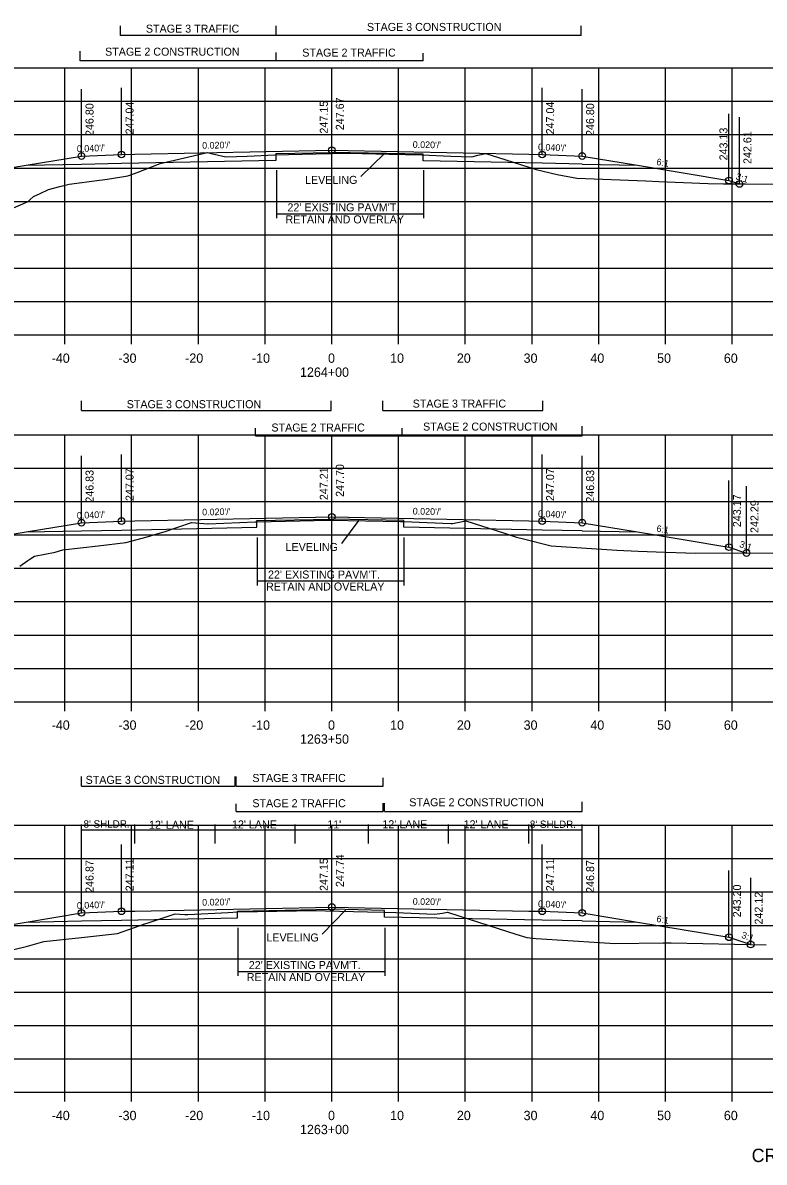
# Model space of a CAD drawing. Extents: x 1342547 to 1344156, y -1532351 to -1517216.
# Drawn here: x 1342656.6 to 1342767.6, y -1525305 to -1525134.2 of the extents above; entities that cross this region are included whole.
import ezdxf

# ---------------------------------------------------------------- set-up
doc = ezdxf.new("R2010")
doc.units = 0
for name, color, linetype in [('R_Alt Surface', 7, 'Continuous'), ('R_Axis', 7, 'Continuous'), ('R_Axis Annot', 7, 'Continuous'), ('R_Draft', 7, 'Continuous'), ('R_Exist Surface', 7, 'Continuous'), ('R_Fin Surface', 7, 'Continuous'), ('R_Grid', 7, 'Continuous'), ('R_No Plot', 7, 'Continuous'), ('R_Xsect Elev', 7, 'Continuous'), ('R_Xsect Slope', 7, 'Continuous')]:
    doc.layers.add(name, color=color, linetype=linetype)

msp = doc.modelspace()

# ---------------------------------------------------------------- linework, layer by layer
at = {"layer": 'R_Alt Surface'}
for points in [[(1342694.52, -1525154.83), (1342694.52, -1525153.83), (1342702.87, -1525153.66)], [(1342716.56, -1525154.93), (1342716.56, -1525153.93), (1342702.87, -1525153.66)], [(1342657.09, -1525155.58), (1342665.37, -1525155.41)], [(1342665.37, -1525155.41), (1342671.37, -1525155.29), (1342694.52, -1525154.83)], [(1342740.37, -1525155.41), (1342734.37, -1525155.29), (1342716.56, -1525154.93)], [(1342740.37, -1525155.41), (1342748.64, -1525155.58)], [(1342691.61, -1525209.85), (1342691.61, -1525208.85), (1342702.87, -1525208.63)], [(1342713.65, -1525209.84), (1342713.65, -1525208.84), (1342702.87, -1525208.63)], [(1342657.09, -1525210.54), (1342665.37, -1525210.38)], [(1342665.37, -1525210.38), (1342671.37, -1525210.26), (1342691.61, -1525209.85)], [(1342740.37, -1525210.38), (1342734.37, -1525210.26), (1342713.65, -1525209.84)], [(1342740.37, -1525210.38), (1342748.64, -1525210.54)], [(1342665.37, -1525268.86), (1342671.37, -1525268.74), (1342688.73, -1525268.39)], [(1342688.73, -1525268.39), (1342688.73, -1525267.39), (1342702.87, -1525267.11)], [(1342710.77, -1525268.27), (1342710.76, -1525267.27), (1342702.87, -1525267.11)], [(1342740.37, -1525268.86), (1342734.37, -1525268.74), (1342710.77, -1525268.27)], [(1342657.09, -1525269.03), (1342665.37, -1525268.86)], [(1342740.37, -1525268.86), (1342748.64, -1525269.03)]]:
    msp.add_lwpolyline(points, dxfattribs=at)
at = {"layer": 'R_Axis'}
for p, q in [((1342562.87, -1525181), (1342842.87, -1525181)), ((1342662.87, -1525182.4), (1342662.87, -1525181)), ((1342672.87, -1525182.4), (1342672.87, -1525181)), ((1342682.87, -1525182.4), (1342682.87, -1525181)), ((1342692.87, -1525182.4), (1342692.87, -1525181)), ((1342702.87, -1525182.4), (1342702.87, -1525181)), ((1342712.87, -1525182.4), (1342712.87, -1525181)), ((1342722.87, -1525182.4), (1342722.87, -1525181)), ((1342732.87, -1525182.4), (1342732.87, -1525181)), ((1342742.87, -1525182.4), (1342742.87, -1525181)), ((1342752.87, -1525182.4), (1342752.87, -1525181)), ((1342762.87, -1525182.4), (1342762.87, -1525181)), ((1342562.87, -1525236), (1342842.87, -1525236)), ((1342662.87, -1525237.4), (1342662.87, -1525236)), ((1342672.87, -1525237.4), (1342672.87, -1525236)), ((1342682.87, -1525237.4), (1342682.87, -1525236)), ((1342692.87, -1525237.4), (1342692.87, -1525236)), ((1342702.87, -1525237.4), (1342702.87, -1525236)), ((1342712.87, -1525237.4), (1342712.87, -1525236)), ((1342722.87, -1525237.4), (1342722.87, -1525236)), ((1342732.87, -1525237.4), (1342732.87, -1525236)), ((1342742.87, -1525237.4), (1342742.87, -1525236)), ((1342752.87, -1525237.4), (1342752.87, -1525236)), ((1342762.87, -1525237.4), (1342762.87, -1525236)), ((1342562.87, -1525294.52), (1342842.87, -1525294.52)), ((1342662.87, -1525295.92), (1342662.87, -1525294.52)), ((1342672.87, -1525295.92), (1342672.87, -1525294.52)), ((1342682.87, -1525295.92), (1342682.87, -1525294.52)), ((1342692.87, -1525295.92), (1342692.87, -1525294.52)), ((1342702.87, -1525295.92), (1342702.87, -1525294.52)), ((1342712.87, -1525295.92), (1342712.87, -1525294.52)), ((1342722.87, -1525295.92), (1342722.87, -1525294.52)), ((1342732.87, -1525295.92), (1342732.87, -1525294.52)), ((1342742.87, -1525295.92), (1342742.87, -1525294.52)), ((1342752.87, -1525295.92), (1342752.87, -1525294.52)), ((1342762.87, -1525295.92), (1342762.87, -1525294.52))]:
    msp.add_line(p, q, dxfattribs=at)
at = {"layer": 'R_Draft'}
for p, q in [((1342671.19, -1525136.13), (1342671.19, -1525134.7)), ((1342694.54, -1525136.13), (1342694.54, -1525134.7)), ((1342740.2, -1525136.13), (1342740.2, -1525134.7)), ((1342695.19, -1525136.13), (1342671.19, -1525136.13)), ((1342740.2, -1525136.13), (1342694.54, -1525136.13)), ((1342665.19, -1525139.92), (1342665.19, -1525138.49)), ((1342694.54, -1525139.92), (1342694.54, -1525138.68)), ((1342694.54, -1525139.92), (1342665.19, -1525139.92)), ((1342694.54, -1525139.92), (1342694.54, -1525138.78)), ((1342716.54, -1525139.92), (1342694.54, -1525139.92)), ((1342716.54, -1525139.92), (1342716.54, -1525138.78)), ((1342716.54, -1525139.92), (1342716.54, -1525138.78)), ((1342694.58, -1525156.34), (1342694.58, -1525163.54)), ((1342716.58, -1525156.34), (1342716.58, -1525163.54)), ((1342694.58, -1525162.87), (1342716.58, -1525162.87)), ((1342665.37, -1525192.33), (1342665.37, -1525190.9)), ((1342702.78, -1525192.33), (1342702.78, -1525190.9)), ((1342710.49, -1525192.33), (1342710.49, -1525190.9)), ((1342734.49, -1525192.33), (1342734.49, -1525190.9)), ((1342665.37, -1525192.33), (1342702.78, -1525192.33)), ((1342710.49, -1525192.33), (1342734.49, -1525192.33)), ((1342691.42, -1525196.13), (1342691.42, -1525194.98)), ((1342713.42, -1525196.22), (1342713.42, -1525194.98)), ((1342740.38, -1525196.13), (1342740.38, -1525194.7)), ((1342691.42, -1525196.13), (1342713.42, -1525196.13)), ((1342713.42, -1525196.13), (1342740.38, -1525196.13)), ((1342691.66, -1525211.37), (1342691.66, -1525218.56)), ((1342713.67, -1525211.37), (1342713.67, -1525218.56)), ((1342691.66, -1525217.89), (1342713.67, -1525217.89)), ((1342665.37, -1525248.64), (1342665.37, -1525247.21)), ((1342688.38, -1525248.64), (1342688.38, -1525247.21)), ((1342688.56, -1525248.65), (1342688.56, -1525247.21)), ((1342710.56, -1525248.65), (1342710.56, -1525247.41)), ((1342665.37, -1525248.64), (1342688.38, -1525248.64)), ((1342688.56, -1525248.65), (1342710.56, -1525248.65)), ((1342688.56, -1525252.44), (1342688.56, -1525251.29)), ((1342710.56, -1525252.44), (1342710.56, -1525251.2)), ((1342710.75, -1525252.44), (1342710.75, -1525251.2)), ((1342740.38, -1525252.44), (1342740.38, -1525251.01)), ((1342688.56, -1525252.44), (1342710.56, -1525252.44)), ((1342710.75, -1525252.44), (1342740.38, -1525252.44)), ((1342688.79, -1525269.91), (1342688.79, -1525277.11)), ((1342710.79, -1525269.91), (1342710.79, -1525277.11)), ((1342688.79, -1525276.43), (1342710.79, -1525276.43))]:
    msp.add_line(p, q, dxfattribs=at)
at = {"layer": 'R_Exist Surface'}
for points in [[(1342650.65, -1525163.92), (1342657.36, -1525161.04), (1342657.64, -1525160.76), (1342658.17, -1525160.26), (1342659.16, -1525159.8), (1342660.4, -1525159.2), (1342662.13, -1525158.79), (1342663.53, -1525158.42), (1342668.06, -1525157.82), (1342668.52, -1525157.75), (1342669.55, -1525157.6), (1342672.3, -1525157.16), (1342673.71, -1525156.65), (1342677.15, -1525155.33), (1342682.92, -1525153.97), (1342684.25, -1525153.68), (1342684.8, -1525153.8), (1342687, -1525154.34), (1342690.2, -1525154.2), (1342694.35, -1525154.02), (1342700.47, -1525153.89), (1342705.44, -1525153.79), (1342711.44, -1525153.91), (1342716.36, -1525154.01), (1342720.72, -1525154.2), (1342723.83, -1525154.32), (1342724.72, -1525154.08), (1342725.93, -1525153.8), (1342728.96, -1525154.76), (1342733.5, -1525156.24), (1342736.62, -1525156.97), (1342739.56, -1525157.51), (1342749.91, -1525157.91), (1342751.86, -1525158), (1342759.24, -1525158.31), (1342761.57, -1525158.39), (1342764.82, -1525158.38), (1342772.51, -1525158.44)], [(1342656.11, -1525215.67), (1342657.33, -1525214.84), (1342657.61, -1525214.63), (1342658.32, -1525214.2), (1342661.43, -1525213.57), (1342662.57, -1525213.23), (1342667.85, -1525212.62), (1342672.01, -1525212.13), (1342675.21, -1525211.26), (1342676.86, -1525210.79), (1342677.75, -1525210.52), (1342681.84, -1525209.14), (1342684.28, -1525209.31), (1342684.35, -1525209.32), (1342691.39, -1525209.02), (1342691.64, -1525209.01), (1342702.35, -1525208.79), (1342702.67, -1525208.78), (1342713.14, -1525208.99), (1342713.61, -1525209), (1342720.68, -1525209.28), (1342720.93, -1525209.29), (1342720.97, -1525209.28), (1342722.93, -1525208.89), (1342728.76, -1525210.72), (1342730.52, -1525211.31), (1342731.56, -1525211.6), (1342735.72, -1525212.64), (1342745.58, -1525213.27), (1342748.76, -1525213.41), (1342751.48, -1525213.55), (1342757.38, -1525213.73), (1342761.6, -1525213.69), (1342768.95, -1525213.72)], [(1342655.04, -1525273.18), (1342657.26, -1525272.63), (1342659.73, -1525271.93), (1342665.39, -1525271.33), (1342670.74, -1525270.75), (1342674.18, -1525269.53), (1342674.68, -1525269.36), (1342675.67, -1525269.04), (1342679.41, -1525267.81), (1342680.06, -1525267.86), (1342680.84, -1525267.89), (1342681.28, -1525267.9), (1342687.35, -1525267.59), (1342688.81, -1525267.51), (1342697.59, -1525267.34), (1342699.81, -1525267.3), (1342708.23, -1525267.48), (1342710.67, -1525267.53), (1342712.46, -1525267.6), (1342718.26, -1525267.85), (1342719.46, -1525267.67), (1342720.21, -1525267.53), (1342721.9, -1525268.1), (1342727.78, -1525269.97), (1342730.45, -1525270.82), (1342732.09, -1525271.34), (1342733.46, -1525271.47), (1342742.98, -1525272.09), (1342745.28, -1525272.22), (1342752.5, -1525272.12), (1342752.96, -1525272.14), (1342753.69, -1525272.15), (1342767.96, -1525272.45)]]:
    msp.add_lwpolyline(points, dxfattribs=at)
at = {"layer": 'R_Fin Surface'}
for points in [[(1342624.29, -1525164.22), (1342643.37, -1525157.86), (1342657.09, -1525155.58), (1342665.37, -1525154.2), (1342671.37, -1525153.96), (1342673.37, -1525153.92), (1342702.87, -1525153.33), (1342732.37, -1525153.92), (1342734.37, -1525153.96), (1342740.37, -1525154.2), (1342748.64, -1525155.58), (1342762.37, -1525157.86), (1342763.93, -1525158.39)], [(1342621.82, -1525220.01), (1342643.37, -1525212.83), (1342657.09, -1525210.54), (1342665.37, -1525209.16), (1342671.37, -1525208.92), (1342673.37, -1525208.88), (1342702.87, -1525208.29), (1342732.37, -1525208.88), (1342734.37, -1525208.92), (1342740.37, -1525209.16), (1342748.64, -1525210.54), (1342762.37, -1525212.83), (1342764.99, -1525213.71)], [(1342619.26, -1525279.35), (1342643.37, -1525271.31), (1342657.09, -1525269.03), (1342665.37, -1525267.65), (1342671.37, -1525267.41), (1342673.37, -1525267.37), (1342702.87, -1525266.78), (1342732.37, -1525267.37), (1342734.37, -1525267.41), (1342740.37, -1525267.65), (1342748.64, -1525269.03), (1342762.37, -1525271.31), (1342765.62, -1525272.4)]]:
    msp.add_lwpolyline(points, dxfattribs=at)
at = {"layer": 'R_Grid'}
for p, q in [((1342562.87, -1525141), (1342842.87, -1525141)), ((1342662.87, -1525181), (1342662.87, -1525141)), ((1342672.87, -1525181), (1342672.87, -1525141)), ((1342682.87, -1525181), (1342682.87, -1525141)), ((1342692.87, -1525181), (1342692.87, -1525141)), ((1342702.87, -1525181), (1342702.87, -1525141)), ((1342712.87, -1525181), (1342712.87, -1525141)), ((1342722.87, -1525181), (1342722.87, -1525141)), ((1342732.87, -1525181), (1342732.87, -1525141)), ((1342742.87, -1525181), (1342742.87, -1525141)), ((1342752.87, -1525181), (1342752.87, -1525141)), ((1342762.87, -1525181), (1342762.87, -1525141)), ((1342562.87, -1525146), (1342842.87, -1525146)), ((1342562.87, -1525151), (1342842.87, -1525151)), ((1342562.87, -1525156), (1342842.87, -1525156)), ((1342562.87, -1525161), (1342842.87, -1525161)), ((1342562.87, -1525166), (1342842.87, -1525166)), ((1342562.87, -1525171), (1342842.87, -1525171)), ((1342562.87, -1525176), (1342842.87, -1525176)), ((1342562.87, -1525181), (1342842.87, -1525181)), ((1342562.87, -1525196), (1342842.87, -1525196)), ((1342662.87, -1525236), (1342662.87, -1525196)), ((1342672.87, -1525236), (1342672.87, -1525196)), ((1342682.87, -1525236), (1342682.87, -1525196)), ((1342692.87, -1525236), (1342692.87, -1525196)), ((1342702.87, -1525236), (1342702.87, -1525196)), ((1342712.87, -1525236), (1342712.87, -1525196)), ((1342722.87, -1525236), (1342722.87, -1525196)), ((1342732.87, -1525236), (1342732.87, -1525196)), ((1342742.87, -1525236), (1342742.87, -1525196)), ((1342752.87, -1525236), (1342752.87, -1525196)), ((1342762.87, -1525236), (1342762.87, -1525196)), ((1342562.87, -1525201), (1342842.87, -1525201)), ((1342562.87, -1525206), (1342842.87, -1525206)), ((1342562.87, -1525211), (1342842.87, -1525211)), ((1342562.87, -1525216), (1342842.87, -1525216)), ((1342562.87, -1525221), (1342842.87, -1525221)), ((1342562.87, -1525226), (1342842.87, -1525226)), ((1342562.87, -1525231), (1342842.87, -1525231)), ((1342562.87, -1525236), (1342842.87, -1525236)), ((1342562.87, -1525254.52), (1342842.87, -1525254.52)), ((1342662.87, -1525294.52), (1342662.87, -1525254.52)), ((1342672.87, -1525294.52), (1342672.87, -1525254.52)), ((1342682.87, -1525294.52), (1342682.87, -1525254.52)), ((1342692.87, -1525294.52), (1342692.87, -1525254.52)), ((1342702.87, -1525294.52), (1342702.87, -1525254.52)), ((1342712.87, -1525294.52), (1342712.87, -1525254.52)), ((1342722.87, -1525294.52), (1342722.87, -1525254.52)), ((1342732.87, -1525294.52), (1342732.87, -1525254.52)), ((1342742.87, -1525294.52), (1342742.87, -1525254.52)), ((1342752.87, -1525294.52), (1342752.87, -1525254.52)), ((1342762.87, -1525294.52), (1342762.87, -1525254.52)), ((1342562.87, -1525259.52), (1342842.87, -1525259.52)), ((1342562.87, -1525264.52), (1342842.87, -1525264.52)), ((1342562.87, -1525269.52), (1342842.87, -1525269.52)), ((1342562.87, -1525274.52), (1342842.87, -1525274.52)), ((1342562.87, -1525279.52), (1342842.87, -1525279.52)), ((1342562.87, -1525284.52), (1342842.87, -1525284.52)), ((1342562.87, -1525289.52), (1342842.87, -1525289.52)), ((1342562.87, -1525294.52), (1342842.87, -1525294.52))]:
    msp.add_line(p, q, dxfattribs=at)
at = {"layer": 'R_No Plot'}
for centre in [(1342665.37, -1525154.2), (1342671.37, -1525153.96), (1342702.87, -1525153.33), (1342734.37, -1525153.96), (1342740.37, -1525154.2), (1342762.37, -1525157.86), (1342763.93, -1525158.39), (1342665.37, -1525209.16), (1342671.37, -1525208.92), (1342702.87, -1525208.29), (1342734.37, -1525208.92), (1342740.37, -1525209.16), (1342762.37, -1525212.83), (1342764.99, -1525213.71), (1342702.87, -1525266.78), (1342665.37, -1525267.65), (1342671.37, -1525267.41), (1342734.37, -1525267.41), (1342740.37, -1525267.65), (1342762.37, -1525271.31), (1342765.62, -1525272.4)]:
    msp.add_circle(centre, 0.5, dxfattribs=at)
at = {"layer": 'R_Xsect Elev'}
for p, q in [((1342702.87, -1525153.33), (1342702.87, -1525143.33)), ((1342702.87, -1525153.84), (1342702.87, -1525143.84)), ((1342665.37, -1525154.2), (1342665.37, -1525144.2)), ((1342671.37, -1525153.96), (1342671.37, -1525143.96)), ((1342734.37, -1525153.96), (1342734.37, -1525143.96)), ((1342740.37, -1525154.2), (1342740.37, -1525144.2)), ((1342762.37, -1525157.86), (1342762.37, -1525147.86)), ((1342763.93, -1525158.39), (1342763.93, -1525148.39)), ((1342710.69, -1525153.85), (1342707.23, -1525157.25)), ((1342702.87, -1525208.29), (1342702.87, -1525198.29)), ((1342665.37, -1525209.16), (1342665.37, -1525199.16)), ((1342671.37, -1525208.92), (1342671.37, -1525198.92)), ((1342702.87, -1525208.78), (1342702.87, -1525198.78)), ((1342734.37, -1525208.92), (1342734.37, -1525198.92)), ((1342740.37, -1525209.16), (1342740.37, -1525199.16)), ((1342762.37, -1525212.83), (1342762.37, -1525202.83)), ((1342764.99, -1525213.71), (1342764.99, -1525203.71)), ((1342706.92, -1525208.8), (1342704.32, -1525212.27)), ((1342665.37, -1525267.65), (1342665.37, -1525254.4)), ((1342673.37, -1525257.26), (1342673.37, -1525254.4)), ((1342685.37, -1525257.26), (1342685.37, -1525254.4)), ((1342697.37, -1525257.26), (1342697.37, -1525254.4)), ((1342708.37, -1525257.26), (1342708.37, -1525254.4)), ((1342720.37, -1525257.26), (1342720.37, -1525254.4)), ((1342732.37, -1525257.26), (1342732.37, -1525254.4)), ((1342740.37, -1525267.65), (1342740.37, -1525254.4)), ((1342740.37, -1525255.25), (1342665.37, -1525255.25)), ((1342665.37, -1525267.65), (1342665.37, -1525257.65)), ((1342665.37, -1525267.65), (1342665.37, -1525257.65)), ((1342671.37, -1525267.41), (1342671.37, -1525257.41)), ((1342702.87, -1525266.78), (1342702.87, -1525256.78)), ((1342702.87, -1525267.36), (1342702.87, -1525257.36)), ((1342734.37, -1525267.41), (1342734.37, -1525257.41)), ((1342740.37, -1525267.65), (1342740.37, -1525257.65)), ((1342740.37, -1525267.65), (1342740.37, -1525257.65)), ((1342762.37, -1525271.31), (1342762.37, -1525261.31)), ((1342765.62, -1525272.4), (1342765.62, -1525262.4)), ((1342704.93, -1525267.26), (1342701.44, -1525270.82))]:
    msp.add_line(p, q, dxfattribs=at)

# ---------------------------------------------------------------- texts
at = {"layer": 'R_Axis Annot'}
for s, p in [('-40', (1342660.9, -1525185.2)), ('-30', (1342670.9, -1525185.2)), ('-20', (1342680.9, -1525185.2)), ('-10', (1342690.9, -1525185.2)), ('0', (1342702.3, -1525185.2)), ('10', (1342711.6, -1525185.2)), ('20', (1342721.6, -1525185.2)), ('30', (1342731.6, -1525185.2)), ('40', (1342741.6, -1525185.2)), ('50', (1342751.6, -1525185.2)), ('60', (1342761.6, -1525185.2)), ('1264+00', (1342698.1, -1525187.3)), ('-40', (1342660.9, -1525240.2)), ('-30', (1342670.9, -1525240.2)), ('-20', (1342680.9, -1525240.2)), ('-10', (1342690.9, -1525240.2)), ('0', (1342702.3, -1525240.2)), ('10', (1342711.6, -1525240.2)), ('20', (1342721.6, -1525240.2)), ('30', (1342731.6, -1525240.2)), ('40', (1342741.6, -1525240.2)), ('50', (1342751.6, -1525240.2)), ('60', (1342761.6, -1525240.2)), ('1263+50', (1342698.1, -1525242.3)), ('-40', (1342660.9, -1525298.72)), ('-30', (1342670.9, -1525298.72)), ('-20', (1342680.9, -1525298.72)), ('-10', (1342690.9, -1525298.72)), ('0', (1342702.3, -1525298.72)), ('10', (1342711.6, -1525298.72)), ('20', (1342721.6, -1525298.72)), ('30', (1342731.6, -1525298.72)), ('40', (1342741.6, -1525298.72)), ('50', (1342751.6, -1525298.72)), ('60', (1342761.6, -1525298.72)), ('1263+00', (1342698.1, -1525300.82))]:
    msp.add_text(s, height=1.4, dxfattribs=at).set_placement(p)
at = {"layer": 'R_Draft'}
for s, height, p in [('STAGE 3 TRAFFIC', 1.2, (1342675.01, -1525135.71)), ('STAGE 3 CONSTRUCTION', 1.2, (1342708.13, -1525135.45)), ('STAGE 2 CONSTRUCTION', 1.2, (1342668.9, -1525139.16)), ('STAGE 2 TRAFFIC', 1.2, (1342698.44, -1525139.3)), ("22' EXISTING PAVM'T.", 1.2, (1342696.22, -1525162.5)), ('RETAIN AND OVERLAY', 1.2, (1342695.93, -1525164.3)), ('STAGE 3 CONSTRUCTION', 1.2, (1342672.14, -1525192)), ('STAGE 3 TRAFFIC', 1.2, (1342714.98, -1525191.91)), ('STAGE 2 TRAFFIC', 1.2, (1342693.82, -1525195.5)), ('STAGE 2 CONSTRUCTION', 1.2, (1342716.54, -1525195.36)), ("22' EXISTING PAVM'T.", 1.2, (1342693.31, -1525217.53)), ('RETAIN AND OVERLAY', 1.2, (1342693.01, -1525219.33)), ('STAGE 3 CONSTRUCTION', 1.2, (1342665.98, -1525248.31)), ('STAGE 3 TRAFFIC', 1.2, (1342690.96, -1525248.03)), ('STAGE 2 TRAFFIC', 1.2, (1342690.96, -1525251.81)), ('STAGE 2 CONSTRUCTION', 1.2, (1342714.47, -1525251.67)), ("22' EXISTING PAVM'T.", 1.2, (1342690.43, -1525276.07)), ('RETAIN AND OVERLAY', 1.2, (1342690.13, -1525277.87)), ('CROSS SECTION STA.1263+00 TO STA. 1264+00', 2, (1342765.76, -1525305))]:
    msp.add_text(s, height=height, dxfattribs=at).set_placement(p)
at = {"layer": 'R_Xsect Elev'}
for s, p in [('247.67', (1342704.67, -1525150.33)), ('246.80', (1342667.17, -1525151.2)), ('247.04', (1342673.17, -1525150.96)), ('247.15', (1342702.27, -1525150.84)), ('247.04', (1342736.17, -1525150.96)), ('246.80', (1342742.17, -1525151.2)), ('243.13', (1342762.14, -1525154.86)), ('242.61', (1342765.73, -1525155.39)), ('246.83', (1342667.17, -1525206.16)), ('247.07', (1342673.17, -1525205.92)), ('247.21', (1342702.27, -1525205.78)), ('247.70', (1342704.67, -1525205.29)), ('247.07', (1342736.17, -1525205.92)), ('246.83', (1342742.17, -1525206.16)), ('243.17', (1342764.17, -1525209.83)), ('242.29', (1342766.79, -1525210.71)), ('246.87', (1342667.17, -1525264.65)), ('247.11', (1342673.17, -1525264.41)), ('247.15', (1342702.27, -1525264.36)), ('247.74', (1342704.67, -1525263.78)), ('247.11', (1342736.17, -1525264.41)), ('246.87', (1342742.17, -1525264.65)), ('243.20', (1342764.17, -1525268.31)), ('242.12', (1342767.42, -1525269.4))]:
    msp.add_text(s, height=1.2, rotation=90, dxfattribs=at).set_placement(p)
for s, height, p in [('LEVELING', 1.2, (1342698.85, -1525158.38)), ('LEVELING', 1.2, (1342695.94, -1525213.4)), ("8' SHLDR.", 1.1, (1342665.67, -1525254.87)), ("12' LANE", 1.2, (1342675.48, -1525255.04)), ("12' LANE", 1.2, (1342687.91, -1525254.99)), ("11'", 1.2, (1342702.18, -1525254.99)), ("12' LANE", 1.2, (1342710.44, -1525254.96)), ("12' LANE", 1.2, (1342722.61, -1525254.97)), ("8' SHLDR.", 1.1, (1342732.54, -1525254.91)), ('LEVELING', 1.2, (1342693.06, -1525271.94))]:
    msp.add_text(s, height=height, dxfattribs=at).set_placement(p)
at = {"layer": 'R_Xsect Slope'}
for s, rotation, p in [("0.040'/'", 2.2906, (1342664.69, -1525153.62)), ("0.020'/'", 1.1458, (1342683.45, -1525153.12)), ("0.020'/'", 358.8542, (1342714.98, -1525152.97)), ("0.040'/'", 357.7087, (1342733.74, -1525153.33)), ('6:1', 350.5377, (1342751.45, -1525155.54)), ('3:1', 341.5651, (1342763.31, -1525157.65)), ("0.020'/'", 1.1458, (1342683.45, -1525208.08)), ("0.020'/'", 358.8542, (1342714.98, -1525207.93)), ("0.040'/'", 2.2906, (1342664.69, -1525208.59)), ("0.040'/'", 357.7087, (1342733.74, -1525208.3)), ('6:1', 350.5377, (1342751.45, -1525210.5)), ('3:1', 341.5651, (1342763.84, -1525212.79)), ("0.040'/'", 2.2906, (1342664.69, -1525267.07)), ("0.020'/'", 1.1458, (1342683.45, -1525266.57)), ("0.020'/'", 358.8542, (1342714.98, -1525266.42)), ("0.040'/'", 357.7087, (1342733.74, -1525266.78)), ('6:1', 350.5377, (1342751.45, -1525268.99)), ('3:1', 341.5651, (1342764.15, -1525271.38))]:
    msp.add_text(s, height=1, rotation=rotation, dxfattribs=at).set_placement(p)

doc.saveas('drawing.dxf')
